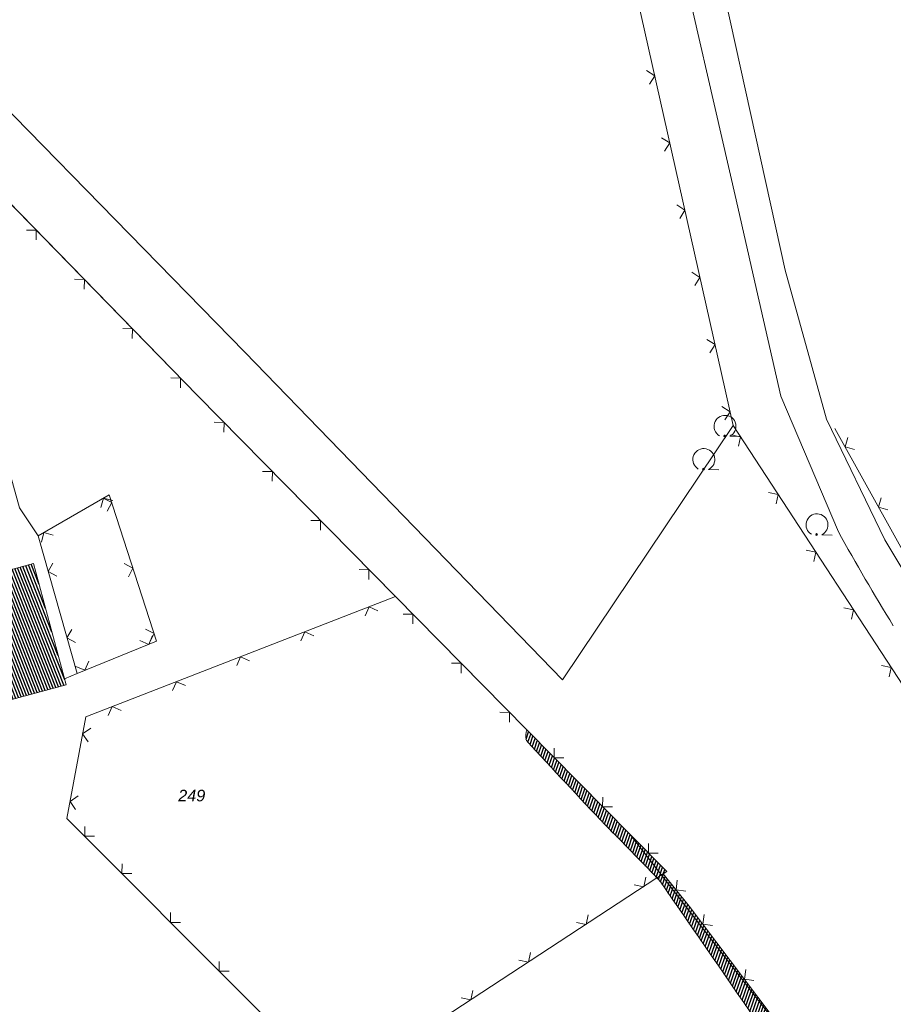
# Model space of a CAD drawing. Header units: metres. Extents: x 345144 to 348639, y 5629211 to 5635235.
# Tile 797 of 1056: x 346751 to 346814, y 5630631 to 5630702. Entities that reach past the tile are written whole.
import ezdxf
from ezdxf.enums import TextEntityAlignment as Align

# ---------------------------------------------------------------- set-up
doc = ezdxf.new("R2010")
doc.units = ezdxf.units.M
doc.header["$MEASUREMENT"] = 0
for name, color, linetype in [('028 Geländeform', 7, 'Continuous'), ('081-083 Topographie', 7, 'Continuous'), ('AX Flurstück', 7, 'Continuous'), ('AX Gebäude', 7, 'Continuous'), ('Definitionslinie', 7, 'Continuous'), ('Präsentationsobjekt -Text (punktförmig)', 7, 'Continuous')]:
    doc.layers.add(name, color=color, linetype=linetype)
doc.styles.add('ARIALIT', font='ariali.ttf', dxfattribs={"height": 1})

# ---------------------------------------------------------------- blocks, each defined once
blk = doc.blocks.new('alk_7100_nrwx2')
at = {"true_color": 0x2e2e2e}
h = blk.add_hatch(color=250, dxfattribs=at)
edge = h.paths.add_edge_path(flags=0)
edge.add_arc((0.024073, -0.597267), 0.057254, 180, 360, ccw=False)
edge.add_arc((0.024073, -0.597267), 0.057255, 0, 180, ccw=False)
at = {"color": 250, "lineweight": 5, "true_color": 0x2e2e2e, "flags": 128}
blk.add_lwpolyline([(0.349382, -0.597267), (1, -0.597267)], dxfattribs=at)
at = {"color": 250, "lineweight": 5, "true_color": 0x2e2e2e}
for centre, radius, start, end in [((0.024073, 0.012362), 0.690995, -61.91481688, -118.08518312), ((0.024073, -0.597267), 0.057255, 0, 180), ((0.024073, -0.597267), 0.057254, 180, 0)]:
    blk.add_arc(centre, radius, start, end, dxfattribs=at)

msp = doc.modelspace()

# ---------------------------------------------------------------- hatches: boundary and pattern name
at = {"layer": '028 Geländeform', "true_color": 0xb27500}
h = msp.add_hatch(dxfattribs=at)
h.set_pattern_fill('_USER', color=44, scale=0.2, angle=250.95521515, style=0, pattern_type=0)
h.set_pattern_definition([(250.9552151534, (0, 0), (0.1890527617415, -0.065261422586), [])])
h.paths.add_polyline_path([(346812.391, 5630619.454), (346811.062, 5630618.619), (346811.062, 5630618.619), (346810.685, 5630619.267875), (346810.299641, 5630619.91125), (346809.914281, 5630620.554625), (346809.520563, 5630621.1925), (346809.126844, 5630621.830375), (346808.724766, 5630622.46275), (346808.322688, 5630623.095125), (346807.91225, 5630623.722), (346807.501812, 5630624.348875), (346807.083016, 5630624.97025), (346806.664219, 5630625.591625), (346806.237063, 5630626.2075), (346805.809906, 5630626.823375), (346805.374391, 5630627.43375), (346804.938875, 5630628.044125), (346804.495, 5630628.649), (346804.495, 5630628.649), (346804.028375, 5630629.327375), (346803.561578, 5630630.005609), (346803.094781, 5630630.683844), (346802.627813, 5630631.361938), (346802.160844, 5630632.040031), (346801.693703, 5630632.717984), (346801.226563, 5630633.395938), (346800.75925, 5630634.07375), (346800.291938, 5630634.751563), (346799.824453, 5630635.429234), (346799.356969, 5630636.106906), (346798.889313, 5630636.784438), (346798.421656, 5630637.461969), (346797.953828, 5630638.139359), (346797.486, 5630638.81675), (346797.018, 5630639.494), (346797.018, 5630639.494), (346797.004125, 5630639.508625), (346796.99025, 5630639.52325), (346796.976375, 5630639.537875), (346796.9625, 5630639.5525), (346796.948625, 5630639.567125), (346796.93475, 5630639.58175), (346796.920875, 5630639.596375), (346796.907, 5630639.611), (346796.893125, 5630639.625625), (346796.87925, 5630639.64025), (346796.865375, 5630639.654875), (346796.8515, 5630639.6695), (346796.837625, 5630639.684125), (346796.82375, 5630639.69875), (346796.809875, 5630639.713375), (346796.796, 5630639.728), (346796.796, 5630639.728), (346796.56525, 5630639.97075), (346796.333688, 5630640.212703), (346796.102125, 5630640.454656), (346795.86975, 5630640.695813), (346795.637375, 5630640.936969), (346795.404188, 5630641.177328), (346795.171, 5630641.417688), (346794.937, 5630641.65725), (346794.703, 5630641.896813), (346794.468188, 5630642.135578), (346794.233375, 5630642.374344), (346793.99775, 5630642.612312), (346793.762125, 5630642.850281), (346793.525688, 5630643.087453), (346793.28925, 5630643.324625), (346793.052, 5630643.561), (346793.052, 5630643.561), (346792.692, 5630643.94325), (346792.332406, 5630644.325875), (346791.972813, 5630644.7085), (346791.613625, 5630645.0915), (346791.254438, 5630645.4745), (346790.895656, 5630645.857875), (346790.536875, 5630646.24125), (346790.1785, 5630646.625), (346789.820125, 5630647.00875), (346789.462156, 5630647.392875), (346789.104188, 5630647.777), (346788.746625, 5630648.1615), (346788.389063, 5630648.546), (346788.031906, 5630648.930875), (346787.67475, 5630649.31575), (346787.318, 5630649.701), (346787.318, 5630649.701), (346787.30625, 5630649.749625), (346787.297813, 5630649.798156), (346787.289375, 5630649.846688), (346787.28425, 5630649.895125), (346787.279125, 5630649.943563), (346787.277313, 5630649.991906), (346787.2755, 5630650.04025), (346787.277, 5630650.0885), (346787.2785, 5630650.13675), (346787.283313, 5630650.184906), (346787.288125, 5630650.233063), (346787.29625, 5630650.281125), (346787.304375, 5630650.329188), (346787.315812, 5630650.377156), (346787.32725, 5630650.425125), (346787.342, 5630650.473), (346787.342, 5630650.473), (346794.848, 5630642.875), (346794.848, 5630642.875), (346797.51, 5630640.197), (346797.51, 5630640.197), (346797.255, 5630640.029), (346797.255, 5630640.029), (346799.133, 5630637.683), (346799.133, 5630637.683), (346810.153, 5630623.083), (346810.153, 5630623.083)], flags=0)
at = {"layer": 'AX Gebäude', "true_color": 0x4f4f4f}
h = msp.add_hatch(dxfattribs=at)
h.set_pattern_fill('_USER', color=251, scale=0.2, angle=111.52941176, style=0, pattern_type=0)
h.set_pattern_definition([(111.5294117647, (0, 0), (-0.186045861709, -0.07339575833), [])])
h.paths.add_polyline_path([(346748.958, 5630652.416), (346746.565, 5630661.205), (346750.31, 5630662.225), (346751.529, 5630662.556), (346753.904, 5630653.762)], flags=0)

# ---------------------------------------------------------------- linework, layer by layer
at = {"layer": '081-083 Topographie', "color": 7, "linetype": 'Continuous', "lineweight": 5, "flags": 128}
for points in [[(346796.533, 5630725.36), (346801.058, 5630706.714), (346801.058, 5630706.714), (346806.11, 5630683.872), (346806.11, 5630683.872), (346809.108, 5630673.039), (346809.108, 5630673.039), (346813.347, 5630664.28), (346813.347, 5630664.28), (346823.611, 5630647.155), (346823.611, 5630647.155), (346836.947, 5630626.291), (346836.947, 5630626.291), (346847.866, 5630611.194)], [(346740.032, 5630698.766), (346776.172, 5630715.075), (346776.172, 5630715.075), (346777.886, 5630712.958), (346777.886, 5630712.958), (346792.572, 5630716.114), (346792.572, 5630716.114), (346793.002, 5630714.191), (346793.002, 5630714.191), (346794.228, 5630708.732), (346794.228, 5630708.732), (346802.328, 5630672.579), (346802.328, 5630672.579), (346817.054, 5630650.015), (346817.054, 5630650.015), (346829.376, 5630631.391), (346829.376, 5630631.391), (346830.795, 5630629.247)], [(346794.228, 5630708.732), (346797.833, 5630709.519), (346797.833, 5630709.519), (346802.545, 5630688.955), (346802.545, 5630688.955), (346803.908, 5630682.996), (346803.908, 5630682.996), (346805.794, 5630674.715), (346805.794, 5630674.715), (346809.96, 5630664.87)], [(346740.032, 5630698.766), (346763.443, 5630674.766), (346763.443, 5630674.766), (346777.815, 5630660.156)], [(346744.888, 5630681.995), (346746.144, 5630682.344), (346746.144, 5630682.344), (346750.527, 5630666.603), (346750.527, 5630666.603), (346751.877, 5630664.563)], [(346751.877, 5630664.563), (346757.032, 5630667.553), (346757.032, 5630667.553), (346760.475, 5630656.916), (346760.475, 5630656.916), (346754.698, 5630654.579), (346754.698, 5630654.579), (346751.877, 5630664.563)], [(346777.815, 5630660.156), (346755.335, 5630651.426), (346755.335, 5630651.426), (346753.961, 5630644.056), (346753.961, 5630644.056), (346756.55, 5630641.46), (346756.55, 5630641.46), (346773.495, 5630624.465), (346773.495, 5630624.465), (346796.796, 5630639.728), (346796.796, 5630639.728), (346797.255, 5630640.029)], [(346797.255, 5630640.029), (346797.51, 5630640.197), (346797.51, 5630640.197), (346794.848, 5630642.875), (346794.848, 5630642.875), (346787.342, 5630650.473), (346787.342, 5630650.473), (346777.815, 5630660.156)], [(346753.786, 5630654.196), (346754.698, 5630654.579)], [(346810.153, 5630623.083), (346799.133, 5630637.683), (346799.133, 5630637.683), (346797.255, 5630640.029)]]:
    msp.add_lwpolyline(points, dxfattribs=at)
at = {"layer": '081-083 Topographie', "color": 7, "linetype": 'Continuous', "lineweight": 5}
msp.add_arc((346958.89, 5630747.316), 170.227753, -151.03157162, -148.36952134, dxfattribs=at)
at = {"layer": 'AX Flurstück', "color": 8, "linetype": 'Continuous', "lineweight": 13, "true_color": 0x808080, "flags": 128}
for points in [[(346813.353, 5630776.332), (346820.294, 5630760.186), (346820.932, 5630758.976), (346839.462, 5630723.755), (346854.795, 5630695.239), (346872.09, 5630662.795), (346873.473, 5630660.157), (346889.395, 5630634.564), (346903.645, 5630613.136), (346920.676, 5630586.137), (346937.439, 5630560.213), (346944.797, 5630549.928), (346879.51, 5630561.807), (346865.223, 5630581.882), (346846.856, 5630606.969), (346830.794, 5630629.248), (346829.375, 5630631.392), (346817.054, 5630650.015), (346802.328, 5630672.579), (346789.927, 5630654.109), (346766.874, 5630677.901), (346740.708, 5630704.695)], [(346740.708, 5630704.695), (346766.874, 5630677.901), (346789.927, 5630654.109), (346802.328, 5630672.579), (346817.054, 5630650.015), (346829.375, 5630631.392), (346830.794, 5630629.248)], [(346763.443, 5630674.766), (346787.342, 5630650.474), (346794.849, 5630642.876), (346810.153, 5630623.082), (346823.505, 5630601.424), (346839.439, 5630576.056), (346840.053, 5630574.817), (346828.717, 5630579.88), (346808.435, 5630582.403), (346789.912, 5630587.21), (346757.655, 5630600.749), (346739.348, 5630608.548), (346733.113, 5630615.271), (346717.123, 5630634.6), (346709.354, 5630644.948), (346700.385, 5630659.34), (346697.992, 5630668.144), (346697.773, 5630683.488), (346736.877, 5630702.001), (346763.443, 5630674.766)], [(346830.794, 5630629.248), (346846.856, 5630606.969), (346865.223, 5630581.882), (346879.51, 5630561.807), (346865.06, 5630564.264), (346846.018, 5630571.145), (346840.053, 5630574.817), (346839.439, 5630576.056), (346823.505, 5630601.424), (346810.153, 5630623.082), (346794.849, 5630642.876), (346787.342, 5630650.474), (346763.443, 5630674.766), (346736.877, 5630702.001)]]:
    msp.add_lwpolyline(points, dxfattribs=at)
at = {"layer": 'AX Gebäude', "color": 7, "linetype": 'Continuous', "lineweight": 5, "flags": 128}
msp.add_lwpolyline([(346748.958, 5630652.416), (346746.565, 5630661.205), (346750.31, 5630662.225), (346751.529, 5630662.556), (346753.904, 5630653.762), (346748.958, 5630652.416)], dxfattribs=at)
at = {"layer": 'Definitionslinie', "color": 7, "linetype": 'Continuous', "lineweight": 5, "flags": 128}
for points in [[(346797.833, 5630709.519), (346802.545, 5630688.955)], [(346794.228, 5630708.732), (346802.328, 5630672.579)], [(346801.058, 5630706.714), (346806.11, 5630683.872)], [(346740.032, 5630698.766), (346763.443, 5630674.766)], [(346796.26, 5630697.377), (346796.638, 5630697.974), (346796.041, 5630698.353)], [(346796.26, 5630697.377), (346796.638, 5630697.974), (346796.041, 5630698.353)], [(346797.353, 5630692.498), (346797.731, 5630693.095), (346797.134, 5630693.474)], [(346797.353, 5630692.498), (346797.731, 5630693.095), (346797.134, 5630693.474)], [(346802.545, 5630688.955), (346803.908, 5630682.996)], [(346798.446, 5630687.619), (346798.825, 5630688.216), (346798.227, 5630688.595)], [(346798.446, 5630687.619), (346798.825, 5630688.216), (346798.227, 5630688.595)], [(346751.729, 5630686.059), (346751.738, 5630686.766), (346751.03, 5630686.775)], [(346751.729, 5630686.059), (346751.738, 5630686.766), (346751.03, 5630686.775)], [(346799.539, 5630682.74), (346799.918, 5630683.337), (346799.32, 5630683.715)], [(346799.539, 5630682.74), (346799.918, 5630683.337), (346799.32, 5630683.715)], [(346806.11, 5630683.872), (346809.108, 5630673.039)], [(346755.22, 5630682.48), (346755.229, 5630683.187), (346754.522, 5630683.196)], [(346755.22, 5630682.48), (346755.229, 5630683.187), (346754.522, 5630683.196)], [(346803.908, 5630682.996), (346805.794, 5630674.715)], [(346758.711, 5630678.901), (346758.72, 5630679.608), (346758.013, 5630679.616)], [(346758.711, 5630678.901), (346758.72, 5630679.608), (346758.013, 5630679.616)], [(346800.632, 5630677.861), (346801.011, 5630678.458), (346800.414, 5630678.836)], [(346800.632, 5630677.861), (346801.011, 5630678.458), (346800.414, 5630678.836)], [(346762.203, 5630675.321), (346762.212, 5630676.028), (346761.504, 5630676.037)], [(346762.203, 5630675.321), (346762.212, 5630676.028), (346761.504, 5630676.037)], [(346763.443, 5630674.766), (346777.815, 5630660.156)], [(346805.794, 5630674.715), (346809.96, 5630664.87)], [(346801.725, 5630672.982), (346802.104, 5630673.579), (346801.507, 5630673.957)], [(346801.725, 5630672.982), (346802.104, 5630673.579), (346801.507, 5630673.957)], [(346765.364, 5630672.101), (346765.369, 5630672.808), (346764.662, 5630672.813)], [(346765.364, 5630672.101), (346765.369, 5630672.808), (346764.662, 5630672.813)], [(346802.328, 5630672.579), (346817.054, 5630650.015)], [(346809.108, 5630673.039), (346813.347, 5630664.28)], [(346802.714, 5630671.073), (346802.859, 5630671.765), (346802.167, 5630671.91)], [(346802.714, 5630671.073), (346802.859, 5630671.765), (346802.167, 5630671.91)], [(346809.711, 5630672.359), (346818.677, 5630656.222), (346818.677, 5630656.222), (346818.679, 5630656.219)], [(346810.644, 5630671.708), (346810.451, 5630671.028), (346811.13, 5630670.834)], [(346768.87, 5630668.536), (346768.876, 5630669.243), (346768.169, 5630669.249)], [(346768.87, 5630668.536), (346768.876, 5630669.243), (346768.169, 5630669.249)], [(346751.877, 5630664.563), (346757.032, 5630667.553)], [(346757.032, 5630667.553), (346760.475, 5630656.916)], [(346805.447, 5630666.886), (346805.592, 5630667.578), (346804.9, 5630667.723)], [(346805.447, 5630666.886), (346805.592, 5630667.578), (346804.9, 5630667.723)], [(346757.3, 5630667.131), (346756.617, 5630667.312), (346756.435, 5630666.629)], [(346757.3, 5630667.131), (346756.617, 5630667.312), (346756.435, 5630666.629)], [(346756.892, 5630666.362), (346757.214, 5630666.992), (346756.584, 5630667.313)], [(346756.892, 5630666.362), (346757.214, 5630666.992), (346756.584, 5630667.313)], [(346813.073, 5630667.338), (346812.879, 5630666.659), (346813.558, 5630666.464)], [(346750.527, 5630666.603), (346751.877, 5630664.563)], [(346772.376, 5630664.972), (346772.382, 5630665.679), (346771.675, 5630665.685)], [(346772.376, 5630664.972), (346772.382, 5630665.679), (346771.675, 5630665.685)], [(346752.975, 5630664.622), (346752.292, 5630664.804), (346752.11, 5630664.12)], [(346752.975, 5630664.622), (346752.292, 5630664.804), (346752.11, 5630664.12)], [(346751.877, 5630664.563), (346754.698, 5630654.579)], [(346813.347, 5630664.28), (346823.611, 5630647.155)], [(346808.179, 5630662.699), (346808.325, 5630663.391), (346807.633, 5630663.536)], [(346808.179, 5630662.699), (346808.325, 5630663.391), (346807.633, 5630663.536)], [(346752.953, 5630662.594), (346752.608, 5630661.977), (346753.225, 5630661.632)], [(346752.953, 5630662.594), (346752.608, 5630661.977), (346753.225, 5630661.632)], [(346758.432, 5630661.605), (346758.754, 5630662.235), (346758.124, 5630662.556)], [(346758.432, 5630661.605), (346758.754, 5630662.235), (346758.124, 5630662.556)], [(346775.883, 5630661.407), (346775.889, 5630662.114), (346775.181, 5630662.12)], [(346775.883, 5630661.407), (346775.889, 5630662.114), (346775.181, 5630662.12)], [(346755.335, 5630651.426), (346777.815, 5630660.156)], [(346777.815, 5630660.156), (346787.342, 5630650.473)], [(346776.544, 5630659.126), (346775.897, 5630659.411), (346775.612, 5630658.764)], [(346776.544, 5630659.126), (346775.897, 5630659.411), (346775.612, 5630658.764)], [(346810.912, 5630658.511), (346811.057, 5630659.203), (346810.365, 5630659.349)], [(346810.912, 5630658.511), (346811.057, 5630659.203), (346810.365, 5630659.349)], [(346779.066, 5630658.172), (346779.072, 5630658.879), (346778.365, 5630658.884)], [(346779.066, 5630658.172), (346779.072, 5630658.879), (346778.365, 5630658.884)], [(346754.312, 5630657.782), (346753.967, 5630657.165), (346754.584, 5630656.82)], [(346754.312, 5630657.782), (346753.967, 5630657.165), (346754.584, 5630656.82)], [(346759.972, 5630656.848), (346760.293, 5630657.477), (346759.664, 5630657.799)], [(346759.972, 5630656.848), (346760.293, 5630657.477), (346759.664, 5630657.799)], [(346771.883, 5630657.316), (346771.236, 5630657.601), (346770.951, 5630656.954)], [(346771.883, 5630657.316), (346771.236, 5630657.601), (346770.951, 5630656.954)], [(346754.698, 5630654.579), (346760.475, 5630656.916)], [(346759.253, 5630656.961), (346759.904, 5630656.685), (346760.18, 5630657.336)], [(346759.253, 5630656.961), (346759.904, 5630656.685), (346760.18, 5630657.336)], [(346754.618, 5630655.086), (346755.269, 5630654.81), (346755.545, 5630655.461)], [(346754.618, 5630655.086), (346755.269, 5630654.81), (346755.545, 5630655.461)], [(346767.222, 5630655.506), (346766.575, 5630655.791), (346766.29, 5630655.144)], [(346767.222, 5630655.506), (346766.575, 5630655.791), (346766.29, 5630655.144)], [(346782.573, 5630654.607), (346782.579, 5630655.315), (346781.871, 5630655.32)], [(346782.573, 5630654.607), (346782.579, 5630655.315), (346781.871, 5630655.32)], [(346813.645, 5630654.324), (346813.79, 5630655.016), (346813.098, 5630655.162)], [(346813.645, 5630654.324), (346813.79, 5630655.016), (346813.098, 5630655.162)], [(346753.786, 5630654.196), (346754.698, 5630654.579)], [(346762.561, 5630653.696), (346761.914, 5630653.981), (346761.629, 5630653.334)], [(346762.561, 5630653.696), (346761.914, 5630653.981), (346761.629, 5630653.334)], [(346757.9, 5630651.886), (346757.253, 5630652.171), (346756.968, 5630651.524)], [(346757.9, 5630651.886), (346757.253, 5630652.171), (346756.968, 5630651.524)], [(346753.961, 5630644.056), (346755.335, 5630651.426)], [(346786.079, 5630651.043), (346786.085, 5630651.75), (346785.378, 5630651.756)], [(346786.079, 5630651.043), (346786.085, 5630651.75), (346785.378, 5630651.756)], [(346755.689, 5630650.599), (346755.106, 5630650.199), (346755.506, 5630649.615)], [(346755.689, 5630650.599), (346755.106, 5630650.199), (346755.506, 5630649.615)], [(346787.342, 5630650.473), (346794.848, 5630642.875)], [(346789.342, 5630649.16), (346789.338, 5630648.453), (346790.045, 5630648.448)], [(346789.342, 5630649.16), (346789.338, 5630648.453), (346790.045, 5630648.448)], [(346754.773, 5630645.683), (346754.19, 5630645.283), (346754.59, 5630644.7)], [(346754.773, 5630645.683), (346754.19, 5630645.283), (346754.59, 5630644.7)], [(346792.856, 5630645.603), (346792.852, 5630644.895), (346793.559, 5630644.891)], [(346792.856, 5630645.603), (346792.852, 5630644.895), (346793.559, 5630644.891)], [(346753.961, 5630644.056), (346756.55, 5630641.46)], [(346755.256, 5630643.465), (346755.256, 5630642.758), (346755.963, 5630642.757)], [(346755.256, 5630643.465), (346755.256, 5630642.758), (346755.963, 5630642.757)], [(346794.848, 5630642.875), (346797.51, 5630640.197)], [(346796.181, 5630642.243), (346796.179, 5630641.536), (346796.886, 5630641.534)], [(346796.181, 5630642.243), (346796.179, 5630641.536), (346796.886, 5630641.534)], [(346756.55, 5630641.46), (346773.495, 5630624.465)], [(346757.963, 5630640.751), (346757.962, 5630640.044), (346758.669, 5630640.043)], [(346757.963, 5630640.751), (346757.962, 5630640.044), (346758.669, 5630640.043)], [(346773.495, 5630624.465), (346796.796, 5630639.728), (346796.796, 5630639.728), (346797.255, 5630640.029)], [(346795.139, 5630639.241), (346795.831, 5630639.096), (346795.976, 5630639.789)], [(346795.139, 5630639.241), (346795.831, 5630639.096), (346795.976, 5630639.788)], [(346797.255, 5630640.029), (346797.51, 5630640.197)], [(346797.255, 5630640.029), (346799.133, 5630637.683)], [(346798.272, 5630639.559), (346798.194, 5630638.856), (346798.897, 5630638.778)], [(346798.272, 5630639.559), (346798.194, 5630638.856), (346798.897, 5630638.778)], [(346799.133, 5630637.683), (346810.153, 5630623.083)], [(346761.493, 5630637.21), (346761.492, 5630636.503), (346762.199, 5630636.502)], [(346761.493, 5630637.21), (346761.492, 5630636.503), (346762.199, 5630636.502)], [(346790.957, 5630636.501), (346791.649, 5630636.357), (346791.793, 5630637.049)], [(346790.957, 5630636.501), (346791.649, 5630636.356), (346791.793, 5630637.049)], [(346800.222, 5630637.07), (346800.125, 5630636.369), (346800.825, 5630636.271)], [(346800.222, 5630637.07), (346800.125, 5630636.369), (346800.825, 5630636.271)], [(346786.774, 5630633.761), (346787.466, 5630633.617), (346787.611, 5630634.309)], [(346786.774, 5630633.761), (346787.466, 5630633.617), (346787.611, 5630634.309)], [(346765.023, 5630633.67), (346765.023, 5630632.963), (346765.73, 5630632.962)], [(346765.023, 5630633.67), (346765.023, 5630632.963), (346765.73, 5630632.962)], [(346803.235, 5630633.079), (346803.137, 5630632.378), (346803.837, 5630632.281)], [(346803.235, 5630633.079), (346803.137, 5630632.378), (346803.837, 5630632.281)], [(346782.592, 5630631.021), (346783.284, 5630630.877), (346783.428, 5630631.569)], [(346782.592, 5630631.021), (346783.284, 5630630.877), (346783.428, 5630631.569)]]:
    msp.add_lwpolyline(points, dxfattribs=at)
at = {"layer": 'Definitionslinie', "color": 44, "linetype": 'Continuous', "lineweight": 5, "true_color": 0xb27500, "flags": 128}
for points in [[(346787.342, 5630650.473), (346787.32725, 5630650.425125), (346787.315812, 5630650.377156), (346787.304375, 5630650.329188), (346787.29625, 5630650.281125), (346787.288125, 5630650.233063), (346787.283313, 5630650.184906), (346787.2785, 5630650.13675), (346787.277, 5630650.0885), (346787.2755, 5630650.04025), (346787.277313, 5630649.991906), (346787.279125, 5630649.943563), (346787.28425, 5630649.895125), (346787.289375, 5630649.846688), (346787.297813, 5630649.798156), (346787.30625, 5630649.749625), (346787.318, 5630649.701)], [(346787.342, 5630650.473), (346794.848, 5630642.875)], [(346787.318, 5630649.701), (346787.67475, 5630649.31575), (346788.031906, 5630648.930875), (346788.389063, 5630648.546), (346788.746625, 5630648.1615), (346789.104188, 5630647.777), (346789.462156, 5630647.392875), (346789.820125, 5630647.00875), (346790.1785, 5630646.625), (346790.536875, 5630646.24125), (346790.895656, 5630645.857875), (346791.254438, 5630645.4745), (346791.613625, 5630645.0915), (346791.972813, 5630644.7085), (346792.332406, 5630644.325875), (346792.692, 5630643.94325), (346793.052, 5630643.561)], [(346793.052, 5630643.561), (346793.28925, 5630643.324625), (346793.525688, 5630643.087453), (346793.762125, 5630642.850281), (346793.99775, 5630642.612312), (346794.233375, 5630642.374344), (346794.468188, 5630642.135578), (346794.703, 5630641.896813), (346794.937, 5630641.65725), (346795.171, 5630641.417688), (346795.404188, 5630641.177328), (346795.637375, 5630640.936969), (346795.86975, 5630640.695813), (346796.102125, 5630640.454656), (346796.333688, 5630640.212703), (346796.56525, 5630639.97075), (346796.796, 5630639.728), (346796.796, 5630639.728), (346796.809875, 5630639.713375), (346796.82375, 5630639.69875), (346796.837625, 5630639.684125), (346796.8515, 5630639.6695), (346796.865375, 5630639.654875), (346796.87925, 5630639.64025), (346796.893125, 5630639.625625), (346796.907, 5630639.611), (346796.920875, 5630639.596375), (346796.93475, 5630639.58175), (346796.948625, 5630639.567125), (346796.9625, 5630639.5525), (346796.976375, 5630639.537875), (346796.99025, 5630639.52325), (346797.004125, 5630639.508625), (346797.018, 5630639.494)], [(346794.848, 5630642.875), (346797.51, 5630640.197)], [(346797.255, 5630640.029), (346797.51, 5630640.197)], [(346797.255, 5630640.029), (346799.133, 5630637.683)], [(346797.018, 5630639.494), (346797.486, 5630638.81675), (346797.953828, 5630638.139359), (346798.421656, 5630637.461969), (346798.889313, 5630636.784438), (346799.356969, 5630636.106906), (346799.824453, 5630635.429234), (346800.291938, 5630634.751563), (346800.75925, 5630634.07375), (346801.226563, 5630633.395938), (346801.693703, 5630632.717984), (346802.160844, 5630632.040031), (346802.627813, 5630631.361938), (346803.094781, 5630630.683844), (346803.561578, 5630630.005609), (346804.028375, 5630629.327375), (346804.495, 5630628.649)], [(346799.133, 5630637.683), (346810.153, 5630623.083)]]:
    msp.add_lwpolyline(points, dxfattribs=at)
at = {"layer": 'Definitionslinie', "color": 7, "linetype": 'Continuous', "lineweight": 5}
msp.add_arc((346958.89, 5630747.316), 170.227753, -151.03157162, -148.36952134, dxfattribs=at)

# ---------------------------------------------------------------- block references
at = {"layer": '081-083 Topographie', "xscale": 1.15275, "yscale": 1.15275}
for p, rotation in [((346801.707, 5630672.511), -2.325521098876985), ((346800.168, 5630670.097), -2.325463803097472), ((346808.384, 5630665.357), -2.325463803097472)]:
    msp.add_blockref('alk_7100_nrwx2', p, dxfattribs=dict(at, rotation=rotation))

# ---------------------------------------------------------------- texts
at = {"layer": 'Präsentationsobjekt -Text (punktförmig)', "color": 8, "true_color": 0x808080, "style": 'ARIALIT'}
msp.add_text('249', height=0.8421, dxfattribs=at).set_placement((346763.024, 5630645.712), align=Align.MIDDLE_CENTER)

doc.saveas('drawing.dxf')
